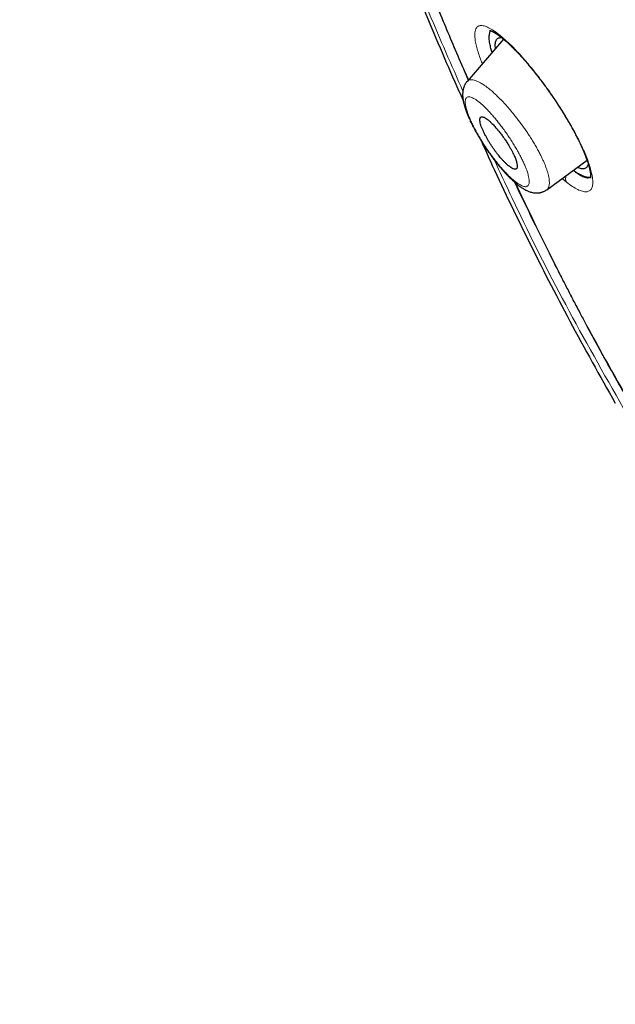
# Model space of a CAD drawing. Header units: millimetres. Extents: x 8 to 473, y 11 to 654.
# Tile 31 of 656: x 375 to 392, y 148 to 176. Entities that reach past the tile are written whole.
import ezdxf

# ---------------------------------------------------------------- set-up
doc = ezdxf.new("R2010")
doc.units = ezdxf.units.MM

msp = doc.modelspace()

# ---------------------------------------------------------------- linework, layer by layer
at = {"color": 7, "linetype": 'Continuous', "lineweight": 30}
for p, q in [((388.661, 175.65), (387.604, 174.427)), ((387.604, 174.426), (387.605, 174.427)), ((389.913, 171.288), (391.082, 172.14)), ((389.913, 171.289), (389.912, 171.289))]:
    msp.add_line(p, q, dxfattribs=at)
at = {"color": 8, "linetype": 'Continuous', "lineweight": 0}
msp.add_line((390.482, 171.51), (390.36, 171.614), dxfattribs=at)
for centre, radius, start, end in [((388.815, 175.75), 0.176, 202.3096, 228.9128), ((390.729, 171.614), 0.268, 161.6378, 202.8415)]:
    msp.add_arc(centre, radius, start, end, dxfattribs=at)
at = {"color": 7, "linetype": 'Continuous', "lineweight": 30}
for points, knots in [([(461.434, 127.874), (461.503, 128.563), (461.639, 129.933), (461.54, 132.212), (461.29, 134.581), (460.901, 137.032), (460.362, 139.8), (459.645, 142.896), (458.744, 146.322), (457.642, 150.206), (456.345, 154.543), (454.93, 159.312), (453.45, 164.132), (451.817, 169.061), (450.26, 173.284), (448.852, 176.755), (447.679, 179.425), (446.358, 182.169), (444.847, 184.993), (443.205, 187.727), (441.44, 190.34), (439.591, 192.787), (437.567, 195.163), (435.439, 197.421), (433.265, 199.554), (430.707, 201.901), (427.767, 204.412), (424.458, 207.034), (421.166, 209.481), (417.898, 211.771), (414.664, 213.894), (411.475, 215.849), (408.338, 217.655), (405.242, 219.372), (402.157, 221.077), (399.085, 222.71), (396.044, 224.214), (393.06, 225.541), (390.158, 226.671), (387.349, 227.606), (384.65, 228.31), (382.381, 228.689), (380.529, 228.788), (379.054, 228.678), (377.734, 228.33), (376.634, 227.685), (375.805, 226.721), (375.206, 225.417), (374.869, 224.029), (374.819, 222.972), (374.8, 222.571)], [0, 0, 0, 0, 0.0200047, 0.0398126, 0.0594823, 0.0790442, 0.098539, 0.1240032, 0.1493793, 0.1746635, 0.2089867, 0.2432628, 0.2776948, 0.3122934, 0.3470638, 0.3645565, 0.3821766, 0.3999474, 0.417905, 0.4360854, 0.4514078, 0.4669063, 0.4824142, 0.4977299, 0.5128612, 0.5278497, 0.5501285, 0.5722459, 0.5942634, 0.6162413, 0.6382062, 0.660093, 0.6818368, 0.7033851, 0.7249325, 0.7466767, 0.7685648, 0.7905255, 0.8125089, 0.8345238, 0.8566401, 0.8789195, 0.893908, 0.9090407, 0.9243532, 0.9398664, 0.9553564, 0.9706894, 0.9888644, 1, 1, 1, 1]), ([(459.222, 127.783), (459.279, 128.334), (459.392, 129.433), (459.354, 131.24), (459.203, 133.126), (458.946, 135.084), (458.606, 137.096), (458.12, 139.544), (457.444, 142.453), (456.55, 145.836), (455.526, 149.427), (454.387, 153.21), (453.193, 157.163), (451.97, 161.137), (450.669, 165.161), (449.243, 169.258), (447.913, 172.748), (446.74, 175.593), (445.791, 177.759), (444.755, 179.961), (443.615, 182.199), (442.353, 184.472), (441.065, 186.581), (439.779, 188.505), (438.531, 190.231), (437.189, 191.934), (435.607, 193.78), (433.775, 195.737), (431.713, 197.775), (429.472, 199.849), (427.063, 201.942), (424.497, 204.038), (421.926, 206.024), (419.361, 207.91), (416.594, 209.848), (413.637, 211.799), (410.505, 213.728), (407.407, 215.519), (404.335, 217.224), (401.274, 218.913), (398.238, 220.521), (395.247, 221.992), (392.516, 223.197), (390.046, 224.162), (387.827, 224.928), (385.677, 225.555), (383.612, 226.025), (381.762, 226.295), (380.136, 226.366), (378.734, 226.248), (377.595, 225.937), (376.712, 225.458), (376.055, 224.861), (375.536, 224.114), (375.103, 223.143), (374.794, 221.92), (374.634, 220.435), (374.621, 218.835), (374.727, 217.149), (374.931, 215.396), (375.305, 212.994), (375.923, 209.899), (376.848, 206.079), (377.905, 202.19), (379.046, 198.262), (380.219, 194.321), (381.349, 190.585), (382.48, 187.024), (383.628, 183.631), (384.881, 180.183), (386.104, 177.101), (386.984, 174.991), (387.408, 174.052), (387.49, 173.87)], [0, 0, 0, 0, 0.012215, 0.024412, 0.036596, 0.048766, 0.060927, 0.073082, 0.092172, 0.111249, 0.13031, 0.151946, 0.173571, 0.195212, 0.216878, 0.238563, 0.260269, 0.271132, 0.282006, 0.292893, 0.303792, 0.314705, 0.32563, 0.333834, 0.342045, 0.350258, 0.35847, 0.369407, 0.38033, 0.391239, 0.404312, 0.417369, 0.430424, 0.443476, 0.456526, 0.472832, 0.489119, 0.505383, 0.521624, 0.537868, 0.55414, 0.570431, 0.586733, 0.59978, 0.61283, 0.625882, 0.638943, 0.652018, 0.662926, 0.673848, 0.684783, 0.692993, 0.701206, 0.709417, 0.717621, 0.728547, 0.739459, 0.750357, 0.761244, 0.772118, 0.782981, 0.804686, 0.826372, 0.848038, 0.869678, 0.891304, 0.912939, 0.931134, 0.949343, 0.967563, 0.985796, 0.997263, 1, 1, 1, 1]), ([(384.867, 181.375), (384.903, 181.275), (385.042, 180.897), (385.289, 180.239), (385.61, 179.4), (385.939, 178.557), (386.277, 177.709), (386.598, 176.918), (386.901, 176.185), (387.185, 175.511), (387.43, 174.937), (387.583, 174.588), (387.636, 174.465)], [0, 0, 0, 0, 0.044289, 0.167072, 0.289855, 0.412651, 0.535485, 0.658374, 0.754895, 0.851377, 0.947843, 1, 1, 1, 1]), ([(388.33, 175.267), (388.317, 175.307), (388.289, 175.399), (388.258, 175.539), (388.24, 175.685), (388.25, 175.806), (388.267, 175.876), (388.289, 175.893), (388.291, 175.894)], [0, 0, 0, 0, 0.1284509, 0.298962, 0.5265897, 0.7544578, 0.9824291, 1, 1, 1, 1]), ([(388.256, 175.905), (388.256, 175.905), (388.257, 175.905), (388.267, 175.903), (388.282, 175.898), (388.3, 175.891), (388.317, 175.884), (388.332, 175.877), (388.347, 175.87), (388.362, 175.862), (388.376, 175.854), (388.391, 175.845), (388.409, 175.835), (388.427, 175.824), (388.445, 175.813), (388.46, 175.802), (388.476, 175.791), (388.496, 175.778), (388.519, 175.761), (388.546, 175.741), (388.577, 175.718), (388.613, 175.69), (388.654, 175.656), (388.684, 175.63), (388.7, 175.617)], [0, 0, 0, 0, 0.060067, 0.132959, 0.204548, 0.274283, 0.312341, 0.353387, 0.393251, 0.4271, 0.455682, 0.487131, 0.523612, 0.562415, 0.593918, 0.622121, 0.647443, 0.679658, 0.722858, 0.764538, 0.813057, 0.868447, 0.930747, 1, 1, 1, 1]), ([(388.428, 175.381), (388.426, 175.391), (388.422, 175.425), (388.42, 175.479), (388.422, 175.541), (388.434, 175.595), (388.454, 175.639), (388.481, 175.671), (388.517, 175.69), (388.559, 175.699), (388.593, 175.694), (388.609, 175.692)], [0, 0, 0, 0, 0.045529, 0.147793, 0.270657, 0.393684, 0.51687, 0.640235, 0.763831, 0.887365, 1, 1, 1, 1]), ([(388.699, 175.617), (388.727, 175.592), (388.783, 175.544), (388.869, 175.462), (388.955, 175.377), (389.052, 175.278), (389.158, 175.164), (389.273, 175.035), (389.387, 174.903), (389.498, 174.768), (389.607, 174.632), (389.713, 174.496), (389.816, 174.359), (389.915, 174.224), (390.009, 174.091), (390.099, 173.961), (390.185, 173.834), (390.265, 173.71), (390.342, 173.59), (390.415, 173.472), (390.489, 173.349), (390.563, 173.223), (390.636, 173.095), (390.703, 172.972), (390.766, 172.855), (390.817, 172.753), (390.86, 172.667), (390.894, 172.596), (390.924, 172.532), (390.949, 172.476), (390.969, 172.429), (390.986, 172.391), (390.998, 172.362), (391.008, 172.337), (391.019, 172.311), (391.033, 172.275), (391.051, 172.229), (391.071, 172.173), (391.092, 172.114), (391.113, 172.048), (391.133, 171.98), (391.15, 171.916), (391.162, 171.865), (391.17, 171.824), (391.176, 171.788), (391.18, 171.758), (391.183, 171.734), (391.185, 171.711), (391.186, 171.689), (391.186, 171.667), (391.186, 171.648), (391.184, 171.635), (391.183, 171.626), (391.182, 171.621), (391.182, 171.619), (391.182, 171.619), (391.182, 171.619)], [0, 0, 0, 0, 0.026826, 0.0531324, 0.0789299, 0.1042258, 0.1371786, 0.1692566, 0.200466, 0.2308137, 0.2603081, 0.2889596, 0.3167812, 0.3437873, 0.3699252, 0.3951461, 0.4194643, 0.4429839, 0.4659768, 0.488459, 0.5104288, 0.536112, 0.5610507, 0.5852422, 0.6086853, 0.6313809, 0.6471369, 0.6624973, 0.6765619, 0.6888265, 0.6992915, 0.7079593, 0.7148672, 0.7195134, 0.7257147, 0.733469, 0.7454472, 0.7598829, 0.7761174, 0.7917087, 0.8144436, 0.8350261, 0.8508059, 0.865345, 0.8788769, 0.8916733, 0.9020609, 0.9130817, 0.9258076, 0.940352, 0.9540115, 0.9657183, 0.9754308, 0.9846945, 0.9947252, 1, 1, 1, 1]), ([(387.603, 174.427), (387.594, 174.416), (387.578, 174.397), (387.559, 174.368), (387.545, 174.344), (387.533, 174.322), (387.523, 174.299), (387.513, 174.275), (387.505, 174.253), (387.498, 174.23), (387.491, 174.205), (387.484, 174.174), (387.479, 174.139), (387.475, 174.102), (387.473, 174.067), (387.473, 174.031), (387.475, 173.992), (387.478, 173.953), (387.483, 173.916), (387.487, 173.885), (387.492, 173.858), (387.497, 173.832), (387.503, 173.807), (387.509, 173.778), (387.518, 173.744), (387.529, 173.706), (387.54, 173.669), (387.552, 173.631), (387.565, 173.594), (387.579, 173.554), (387.595, 173.513), (387.61, 173.474), (387.624, 173.441), (387.636, 173.413), (387.648, 173.385), (387.662, 173.354), (387.681, 173.311), (387.707, 173.255), (387.743, 173.183), (387.783, 173.104), (387.827, 173.021), (387.874, 172.935), (387.926, 172.845), (387.987, 172.743), (388.056, 172.632), (388.135, 172.511), (388.216, 172.393), (388.298, 172.278), (388.381, 172.167), (388.457, 172.069), (388.527, 171.983), (388.589, 171.908), (388.651, 171.838), (388.711, 171.771), (388.768, 171.709), (388.821, 171.655), (388.867, 171.61), (388.904, 171.575), (388.933, 171.548), (388.957, 171.526), (388.982, 171.503), (389.011, 171.479), (389.043, 171.452), (389.073, 171.428), (389.104, 171.404), (389.137, 171.38), (389.175, 171.354), (389.216, 171.327), (389.258, 171.302), (389.298, 171.28), (389.336, 171.262), (389.377, 171.244), (389.42, 171.228), (389.47, 171.213), (389.524, 171.201), (389.571, 171.196), (389.608, 171.194), (389.637, 171.194), (389.672, 171.197), (389.705, 171.201), (389.735, 171.207), (389.761, 171.214), (389.79, 171.223), (389.825, 171.237), (389.868, 171.258), (389.897, 171.278), (389.913, 171.288)], [0, 0, 0, 0, 0.00973, 0.017683, 0.02384, 0.028359, 0.035804, 0.041681, 0.047292, 0.053163, 0.059681, 0.067405, 0.078207, 0.088165, 0.097748, 0.107258, 0.118282, 0.130833, 0.140645, 0.149377, 0.157105, 0.163879, 0.170463, 0.178544, 0.188173, 0.197972, 0.208768, 0.217995, 0.227432, 0.237697, 0.248294, 0.257964, 0.26586, 0.272123, 0.27861, 0.285921, 0.294056, 0.308507, 0.324995, 0.343525, 0.360933, 0.379831, 0.399523, 0.419172, 0.445313, 0.471321, 0.497072, 0.522633, 0.548056, 0.573381, 0.592333, 0.611258, 0.630167, 0.648312, 0.666795, 0.683325, 0.697866, 0.710381, 0.718797, 0.725968, 0.73332, 0.743472, 0.753973, 0.76407, 0.773534, 0.78412, 0.796464, 0.810117, 0.824875, 0.837784, 0.849305, 0.860141, 0.874013, 0.88899, 0.904113, 0.918238, 0.92498, 0.931789, 0.940003, 0.949618, 0.955792, 0.961521, 0.967739, 0.976247, 0.987034, 1, 1, 1, 1]), ([(388.726, 172.051), (388.747, 172.031), (388.79, 171.992), (388.848, 171.947), (388.896, 171.915), (388.935, 171.895), (388.966, 171.884), (388.994, 171.88), (389.017, 171.884), (389.036, 171.896), (389.049, 171.915), (389.056, 171.942), (389.058, 171.976), (389.054, 172.015), (389.046, 172.059), (389.033, 172.107), (389.015, 172.16), (388.993, 172.218), (388.965, 172.282), (388.933, 172.349), (388.897, 172.42), (388.857, 172.493), (388.818, 172.56), (388.781, 172.62), (388.749, 172.671), (388.716, 172.721), (388.683, 172.769), (388.65, 172.816), (388.616, 172.863), (388.58, 172.911), (388.544, 172.958), (388.507, 173.004), (388.469, 173.05), (388.43, 173.096), (388.389, 173.142), (388.345, 173.187), (388.294, 173.238), (388.238, 173.289), (388.18, 173.335), (388.133, 173.367), (388.094, 173.387), (388.063, 173.398), (388.035, 173.402), (388.012, 173.399), (387.994, 173.387), (387.981, 173.368), (387.973, 173.341), (387.972, 173.304), (387.977, 173.255), (387.992, 173.194), (388.014, 173.124), (388.045, 173.045), (388.084, 172.958), (388.127, 172.872), (388.171, 172.79), (388.208, 172.727), (388.238, 172.676), (388.262, 172.638), (388.287, 172.599), (388.313, 172.56), (388.34, 172.52), (388.367, 172.48), (388.396, 172.439), (388.426, 172.399), (388.457, 172.358), (388.488, 172.317), (388.525, 172.271), (388.568, 172.22), (388.618, 172.163), (388.672, 172.104), (388.707, 172.069), (388.726, 172.051)], [0, 0, 0, 0, 0.020807, 0.041617, 0.062429, 0.077984, 0.093578, 0.109212, 0.124889, 0.141789, 0.158314, 0.174469, 0.190258, 0.205685, 0.220757, 0.235478, 0.249855, 0.265074, 0.280394, 0.295824, 0.311371, 0.327042, 0.342844, 0.353457, 0.364134, 0.374876, 0.384669, 0.39471, 0.405, 0.41554, 0.426332, 0.437375, 0.448209, 0.459876, 0.472378, 0.485714, 0.499885, 0.520704, 0.54153, 0.562361, 0.577913, 0.593509, 0.609152, 0.624844, 0.641724, 0.658235, 0.674379, 0.690163, 0.710648, 0.730515, 0.749777, 0.769936, 0.790338, 0.810998, 0.82668, 0.842526, 0.850514, 0.858546, 0.866623, 0.874744, 0.883097, 0.891642, 0.900382, 0.909317, 0.918447, 0.927774, 0.937296, 0.950828, 0.965789, 0.98218, 1, 1, 1, 1]), ([(388.02, 172.691), (388.102, 172.506), (388.524, 171.564), (389.366, 169.83), (390.556, 167.487), (391.453, 165.895), (391.902, 165.098)], [0, 0, 0, 0, 0.074827, 0.382826, 0.691161, 1, 1, 1, 1]), ([(391.186, 171.655), (391.181, 171.653), (391.156, 171.641), (391.096, 171.643), (391.004, 171.663), (390.893, 171.712), (390.786, 171.774), (390.711, 171.83), (390.684, 171.85)], [0, 0, 0, 0, 0.051119, 0.248777, 0.452145, 0.661315, 0.876334, 1, 1, 1, 1]), ([(391.115, 172.042), (391.112, 172.027), (391.106, 171.994), (391.086, 171.954), (391.058, 171.921), (391.021, 171.901), (390.977, 171.892), (390.925, 171.895), (390.867, 171.909), (390.824, 171.927), (390.802, 171.936)], [0, 0, 0, 0, 0.099609, 0.228998, 0.358288, 0.4875, 0.616657, 0.745819, 0.875066, 1, 1, 1, 1]), ([(388.982, 171.504), (389.024, 171.415), (389.187, 171.068), (389.406, 170.616), (389.634, 170.15), (389.786, 169.842), (389.941, 169.531), (390.1, 169.215), (390.265, 168.89), (390.405, 168.615), (390.52, 168.394), (390.606, 168.229), (390.693, 168.061), (390.782, 167.892), (390.87, 167.726), (390.954, 167.567), (391.037, 167.412), (391.116, 167.263), (391.193, 167.12), (391.264, 166.989), (391.329, 166.869), (391.38, 166.776), (391.421, 166.702), (391.454, 166.642), (391.492, 166.572), (391.536, 166.493), (391.584, 166.404), (391.642, 166.3), (391.709, 166.179), (391.787, 166.04), (391.872, 165.887), (391.962, 165.728), (392.055, 165.564), (392.152, 165.395), (392.255, 165.215), (392.364, 165.025), (392.481, 164.824), (392.605, 164.612), (392.719, 164.417), (392.793, 164.293), (392.823, 164.243)], [0, 0, 0, 0, 0.037711, 0.147197, 0.190204, 0.233211, 0.276275, 0.320216, 0.365309, 0.411559, 0.434171, 0.457052, 0.480202, 0.503622, 0.526805, 0.548713, 0.569314, 0.590466, 0.610035, 0.628019, 0.644417, 0.659228, 0.666278, 0.674567, 0.6841, 0.694878, 0.706901, 0.72017, 0.737412, 0.756391, 0.777109, 0.799571, 0.821103, 0.844032, 0.868361, 0.894097, 0.921243, 0.949805, 0.979791, 1, 1, 1, 1])]:
    msp.add_open_spline(points, degree=3, knots=knots, dxfattribs=at)
at = {"color": 8, "linetype": 'Continuous', "lineweight": 0}
for points, knots in [([(387.48, 174.145), (387.15, 174.899), (386.405, 176.599), (385.295, 179.364), (384.565, 181.349), (384.169, 182.425)], [0, 0, 0, 0, 0.267165, 0.602946, 1, 1, 1, 1]), ([(384.893, 181.342), (384.909, 181.297), (385.396, 179.921), (386.302, 177.674), (387.219, 175.422), (387.624, 174.523), (387.645, 174.476)], [0, 0, 0, 0, 0.020337, 0.617897, 0.979793, 1, 1, 1, 1]), ([(388.047, 174.94), (388.032, 174.976), (387.988, 175.081), (387.932, 175.24), (387.88, 175.413), (387.845, 175.568), (387.826, 175.704), (387.824, 175.819), (387.839, 175.912), (387.873, 175.99), (387.936, 176.04), (388.032, 176.051), (388.154, 176.02), (388.299, 175.948), (388.464, 175.839), (388.59, 175.735), (388.652, 175.683)], [0, 0, 0, 0, 0.033686, 0.098044, 0.162423, 0.226858, 0.291345, 0.355854, 0.420353, 0.484829, 0.570606, 0.656284, 0.742036, 0.827909, 0.913896, 1, 1, 1, 1]), ([(388.652, 175.683), (388.716, 175.626), (388.843, 175.512), (389.048, 175.302), (389.261, 175.067), (389.479, 174.809), (389.699, 174.531), (389.918, 174.237), (390.131, 173.932), (390.334, 173.622), (390.525, 173.311), (390.699, 173.006), (390.854, 172.71), (390.976, 172.453), (391.068, 172.235), (391.135, 172.052), (391.187, 171.884), (391.228, 171.716), (391.25, 171.555), (391.246, 171.414), (391.213, 171.309), (391.152, 171.245), (391.063, 171.22), (390.95, 171.235), (390.814, 171.288), (390.659, 171.376), (390.541, 171.465), (390.482, 171.51)], [0, 0, 0, 0, 0.041843, 0.083547, 0.125189, 0.16682, 0.208495, 0.250294, 0.292109, 0.333828, 0.375495, 0.417107, 0.45865, 0.500137, 0.531249, 0.562389, 0.593585, 0.624839, 0.666553, 0.708266, 0.749918, 0.791514, 0.833145, 0.874842, 0.916581, 0.958314, 1, 1, 1, 1]), ([(387.605, 174.427), (387.609, 174.432), (387.623, 174.449), (387.653, 174.466), (387.695, 174.477), (387.747, 174.478), (387.81, 174.466), (387.887, 174.439), (387.972, 174.398), (388.059, 174.345), (388.144, 174.286), (388.228, 174.223), (388.315, 174.151), (388.405, 174.071), (388.467, 174.011), (388.498, 173.981)], [0, 0, 0, 0, 0.0401953, 0.1139927, 0.1879385, 0.2617071, 0.3535915, 0.4452831, 0.5369373, 0.6287099, 0.7023371, 0.7762483, 0.8505585, 0.925355, 1, 1, 1, 1]), ([(388.248, 173.545), (388.219, 173.576), (388.16, 173.637), (388.077, 173.718), (387.997, 173.79), (387.922, 173.85), (387.853, 173.9), (387.789, 173.938), (387.732, 173.964), (387.681, 173.979), (387.638, 173.981), (387.603, 173.971), (387.576, 173.948), (387.558, 173.912), (387.549, 173.864), (387.548, 173.805), (387.556, 173.736), (387.571, 173.665), (387.59, 173.596), (387.61, 173.533), (387.638, 173.455), (387.676, 173.36), (387.727, 173.246), (387.786, 173.126), (387.851, 173.002), (387.922, 172.874), (387.998, 172.745), (388.079, 172.615), (388.164, 172.487), (388.251, 172.361), (388.34, 172.238), (388.431, 172.121), (388.521, 172.008), (388.611, 171.902), (388.7, 171.804), (388.787, 171.714), (388.871, 171.633), (388.95, 171.562), (389.026, 171.502), (389.096, 171.453), (389.16, 171.415), (389.218, 171.389), (389.27, 171.375), (389.314, 171.373), (389.35, 171.384), (389.377, 171.409), (389.395, 171.445), (389.405, 171.493), (389.406, 171.553), (389.397, 171.622), (389.382, 171.694), (389.363, 171.762), (389.343, 171.825), (389.315, 171.903), (389.276, 171.998), (389.224, 172.111), (389.165, 172.231), (389.099, 172.354), (389.028, 172.48), (388.951, 172.608), (388.87, 172.737), (388.785, 172.864), (388.698, 172.989), (388.608, 173.111), (388.518, 173.228), (388.427, 173.341), (388.336, 173.447), (388.277, 173.512), (388.248, 173.545)], [0, 0, 0, 0, 0.015755, 0.031505, 0.047201, 0.062861, 0.078496, 0.094111, 0.109708, 0.125289, 0.140862, 0.15644, 0.172041, 0.187663, 0.203297, 0.218928, 0.234543, 0.250134, 0.260517, 0.270893, 0.281264, 0.296824, 0.31241, 0.328029, 0.343678, 0.359354, 0.375053, 0.39078, 0.406483, 0.422122, 0.437733, 0.453337, 0.468948, 0.484573, 0.500217, 0.515888, 0.531552, 0.547177, 0.562783, 0.578386, 0.593996, 0.609626, 0.62529, 0.641008, 0.656737, 0.672421, 0.688073, 0.703699, 0.719297, 0.734867, 0.75041, 0.760763, 0.771113, 0.781467, 0.797017, 0.812603, 0.82822, 0.843855, 0.85949, 0.87511, 0.890705, 0.906272, 0.921827, 0.937395, 0.952991, 0.968622, 0.984291, 1, 1, 1, 1]), ([(388.498, 173.981), (388.537, 173.943), (388.615, 173.865), (388.734, 173.736), (388.854, 173.601), (388.959, 173.473), (389.05, 173.358), (389.127, 173.257), (389.203, 173.154), (389.278, 173.049), (389.351, 172.943), (389.425, 172.829), (389.501, 172.709), (389.577, 172.582), (389.647, 172.457), (389.712, 172.335), (389.768, 172.222), (389.815, 172.12), (389.855, 172.027), (389.89, 171.938), (389.92, 171.852), (389.944, 171.772), (389.965, 171.691), (389.98, 171.612), (389.989, 171.537), (389.99, 171.47), (389.983, 171.411), (389.97, 171.361), (389.948, 171.322), (389.929, 171.298), (389.915, 171.29), (389.913, 171.289)], [0, 0, 0, 0, 0.046009, 0.091841, 0.137569, 0.183269, 0.213771, 0.244329, 0.274979, 0.305761, 0.336678, 0.367558, 0.40455, 0.441496, 0.47841, 0.515303, 0.552189, 0.582936, 0.613704, 0.644512, 0.675387, 0.706326, 0.737167, 0.774055, 0.810854, 0.847603, 0.884333, 0.921075, 0.957859, 0.99472, 1, 1, 1, 1]), ([(392.246, 164.763), (391.672, 165.77), (390.53, 167.775), (389.28, 170.232), (388.615, 171.671), (388.392, 172.153)], [0, 0, 0, 0, 0.401329, 0.799434, 1, 1, 1, 1]), ([(390.682, 171.848), (390.712, 171.824), (390.792, 171.759), (390.906, 171.688), (391.022, 171.636), (391.118, 171.616), (391.163, 171.633), (391.185, 171.641)], [0, 0, 0, 0, 0.1304629, 0.3508876, 0.5710188, 0.7907291, 1, 1, 1, 1]), ([(389.013, 171.478), (389.328, 170.815), (390.054, 169.292), (391.305, 166.885), (392.327, 165.119), (392.829, 164.251)], [0, 0, 0, 0, 0.281011, 0.646504, 1, 1, 1, 1])]:
    msp.add_open_spline(points, degree=3, knots=knots, dxfattribs=at)

doc.saveas('drawing.dxf')
